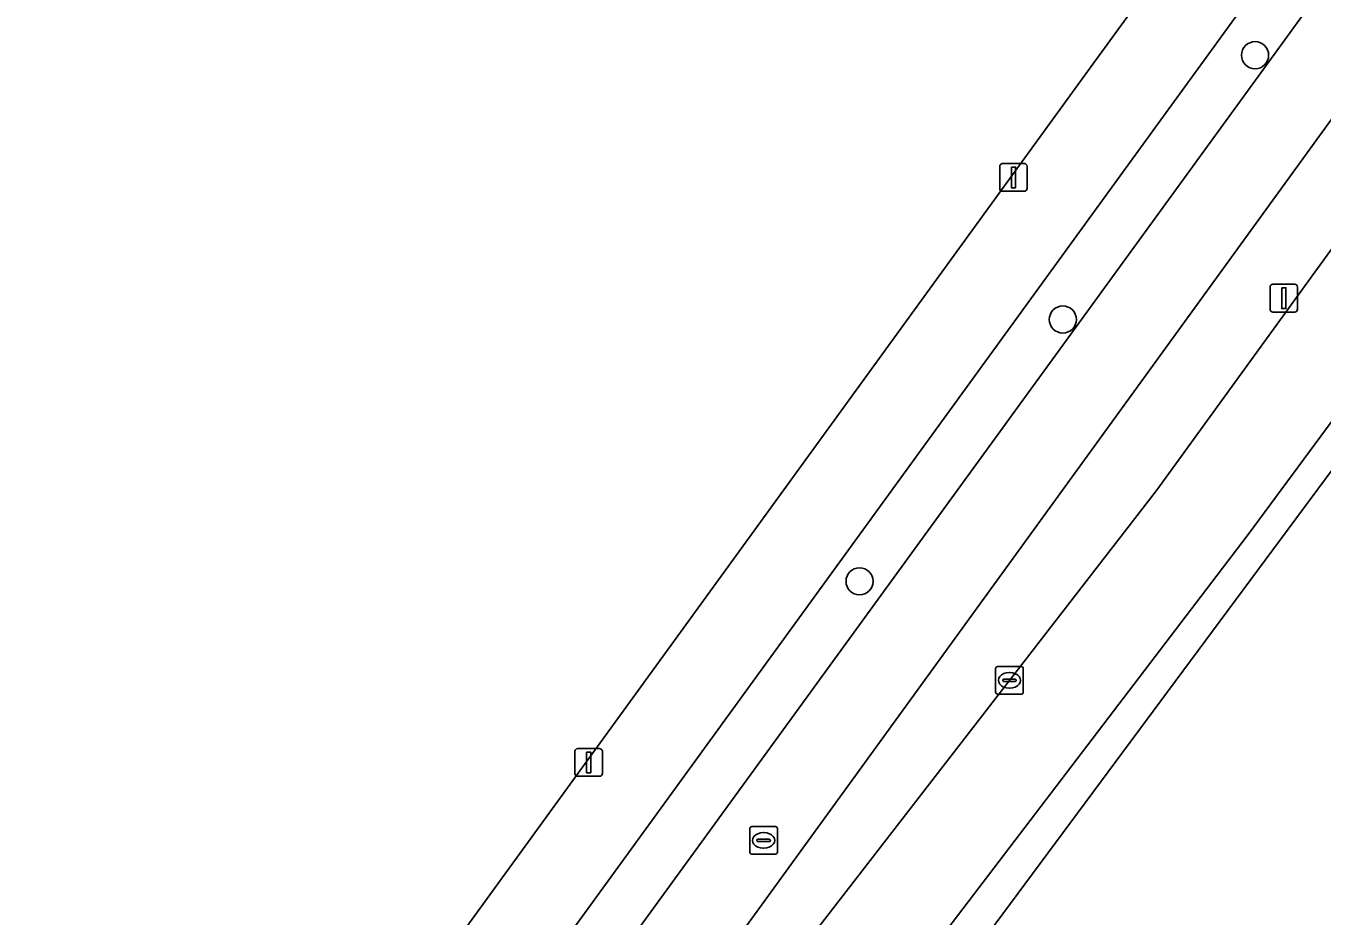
# Model space of a CAD drawing. Extents: x 159674 to 160531, y 382172 to 382904.
# Drawn here: x 160250.27 to 160297.07, y 382438.2 to 382470.32 of the extents above; entities that cross this region are included whole.
import ezdxf

# ---------------------------------------------------------------- set-up
doc = ezdxf.new("R2010")
doc.units = 0
for name, color, linetype in [('IMGEO_Berm_groen', 7, 'Continuous'), ('IMGEO_Boom', 7, 'Continuous'), ('IMGEO_Fietspad_gesloten', 7, 'Continuous'), ('IMGEO_Groenvoorziening', 7, 'Continuous'), ('IMGEO_Kolk', 7, 'Continuous'), ('IMGEO_Lichtmast', 7, 'Continuous'), ('IMGEO_Rijbaan_lokaal_gesloten', 7, 'Continuous'), ('IMGEO_Rioolput', 7, 'Continuous'), ('IMGEO_Voetpad_open', 7, 'Continuous')]:
    doc.layers.add(name, color=color, linetype=linetype)

msp = doc.modelspace()

# ---------------------------------------------------------------- linework, layer by layer
at = {"layer": 'IMGEO_Berm_groen'}
for points in [[(160349.002, 382543.246), (160398.827, 382611.342), (160398.73, 382611.41), (160397.047, 382612.59), (160360.539, 382562.246), (160346.84, 382543.397), (160315.294, 382500), (160291.256, 382466.928), (160255.648, 382417.937), (160257.187, 382416.772), (160266.645, 382429.855), (160311.53, 382491.554)], [(160343.873, 382526.012), (160345.353, 382528.03), (160352.635, 382538.399), (160362.897, 382552.659), (160374.83, 382569.169), (160378.396, 382574.452), (160390.705, 382592.122), (160401.931, 382608.929), (160401.131, 382609.485), (160351.662, 382541.731), (160259.615, 382414.865), (160260.653, 382414.245), (160291.094, 382453.563), (160297.701, 382462.662), (160324.815, 382500)]]:
    msp.add_lwpolyline(points, close=True, dxfattribs=at)
at = {"layer": 'IMGEO_Boom'}
for centre in [(160294.653, 382469.266), (160287.712, 382459.729), (160280.372, 382450.28)]:
    msp.add_circle(centre, 0.489, dxfattribs=at)
at = {"layer": 'IMGEO_Fietspad_gesloten'}
msp.add_lwpolyline([(160351.662, 382541.731), (160401.131, 382609.485), (160403.23, 382612.508), (160404.299, 382614.103), (160401.904, 382615.599), (160398.827, 382611.342), (160349.002, 382543.246), (160311.53, 382491.554), (160266.645, 382429.855), (160257.187, 382416.772), (160254.673, 382413.295), (160254.433, 382412.964), (160257.305, 382411.797), (160259.615, 382414.865)], close=True, dxfattribs=at)
at = {"layer": 'IMGEO_Groenvoorziening'}
msp.add_lwpolyline([(160248.967, 382414.122), (160288.608, 382468.68), (160293.955, 382476.039), (160289.768, 382479.273), (160283.718, 382470.889), (160279.664, 382473.814), (160269.331, 382481.27), (160255.058, 382491.568), (160258.235, 382495.972), (160261.107, 382499.952), (160261.631, 382500.685), (160260.575, 382501.47), (160259.072, 382500), (160257.309, 382498.276), (160254.885, 382500), (160239.266, 382511.108)], dxfattribs=at)
at = {"layer": 'IMGEO_Kolk'}
for p, q in [((160285.283, 382446.28), (160285.283, 382447.132)), ((160285.358, 382447.206), (160286.21, 382447.206)), ((160285.771, 382446.986), (160285.796, 382446.986)), ((160286.284, 382447.132), (160286.284, 382446.28)), ((160285.542, 382446.7), (160285.542, 382446.712)), ((160285.98, 382446.663), (160285.582, 382446.663)), ((160285.585, 382446.749), (160285.983, 382446.749)), ((160285.794, 382446.426), (160285.769, 382446.426)), ((160286.026, 382446.712), (160286.026, 382446.7)), ((160286.21, 382446.206), (160285.358, 382446.206))]:
    msp.add_line(p, q, dxfattribs=at)
for points in [[(160285.283, 382446.28), (160285.283, 382447.132)], [(160285.358, 382447.206), (160286.21, 382447.206)], [(160286.284, 382447.132), (160286.284, 382446.28)], [(160286.21, 382446.206), (160285.358, 382446.206)]]:
    msp.add_lwpolyline(points, dxfattribs=at)
for centre, radius, start, end in [((160285.36, 382447.13), 0.0765, 91.552, 178.448), ((160285.36, 382447.13), 0.0765, 91.552, 178.448), ((160286.208, 382447.13), 0.0765, 1.552, 88.448), ((160286.208, 382447.13), 0.0765, 1.552, 88.448), ((160285.582, 382446.709), 0.0403, 85.8775, 175.7526), ((160285.579, 382446.699), 0.0366, 178.938, 274.7102), ((160285.983, 382446.706), 0.043, 264.8664, 352.4533), ((160285.987, 382446.711), 0.0386, 1.7309, 96.639), ((160285.36, 382446.282), 0.0765, 181.552, 268.448), ((160285.36, 382446.282), 0.0765, 181.552, 268.448), ((160286.208, 382446.282), 0.0765, 271.552, 358.448), ((160286.208, 382446.282), 0.0765, 271.552, 358.448)]:
    msp.add_arc(centre, radius, start, end, dxfattribs=at)
for centre, major_axis, ratio, start_param, end_param in [((160285.77, 382446.706), (-0.387, 0.002), 0.722429, 4.712389, 7.853982), ((160285.795, 382446.706), (-0.39, 0.002), 0.717154, 1.570796, 4.712389)]:
    msp.add_ellipse(centre, major_axis=major_axis, ratio=ratio, start_param=start_param, end_param=end_param, dxfattribs=at)
at = {"layer": 'IMGEO_Lichtmast'}
for p, q in [((160285.433, 382464.455), (160285.433, 382465.255)), ((160285.433, 382465.255), (160285.433, 382464.455)), ((160285.533, 382465.355), (160286.323, 382465.355)), ((160286.323, 382465.355), (160285.533, 382465.355)), ((160286.423, 382465.255), (160286.423, 382464.455)), ((160286.423, 382464.455), (160286.423, 382465.255)), ((160286.323, 382464.355), (160285.533, 382464.355)), ((160285.533, 382464.355), (160286.323, 382464.355)), ((160295.194, 382460.099), (160295.194, 382460.899)), ((160295.194, 382460.899), (160295.194, 382460.099)), ((160295.294, 382460.999), (160296.084, 382460.999)), ((160296.084, 382460.999), (160295.294, 382460.999)), ((160296.184, 382460.899), (160296.184, 382460.099)), ((160296.184, 382460.099), (160296.184, 382460.899)), ((160296.084, 382459.999), (160295.294, 382459.999)), ((160295.294, 382459.999), (160296.084, 382459.999)), ((160270.095, 382443.346), (160270.095, 382444.146)), ((160270.095, 382444.146), (160270.095, 382443.346)), ((160270.195, 382444.246), (160270.985, 382444.246)), ((160270.985, 382444.246), (160270.195, 382444.246)), ((160271.085, 382444.146), (160271.085, 382443.346)), ((160271.085, 382443.346), (160271.085, 382444.146)), ((160270.985, 382443.246), (160270.195, 382443.246)), ((160270.195, 382443.246), (160270.985, 382443.246))]:
    msp.add_line(p, q, dxfattribs=at)
for points in [[(160285.853, 382465.23), (160286.003, 382465.23), (160286.003, 382464.48), (160285.853, 382464.48), (160285.853, 382465.23)], [(160295.614, 382460.874), (160295.764, 382460.874), (160295.764, 382460.124), (160295.614, 382460.124), (160295.614, 382460.874)], [(160270.515, 382444.121), (160270.665, 382444.121), (160270.665, 382443.371), (160270.515, 382443.371), (160270.515, 382444.121)]]:
    msp.add_lwpolyline(points, dxfattribs=at)
for centre, start, end in [((160285.533, 382465.255), 90, 180), ((160285.533, 382465.255), 90, 180), ((160286.323, 382465.255), 0, 90), ((160286.323, 382465.255), 360, 90), ((160285.533, 382464.455), 180, 270), ((160285.533, 382464.455), 180, 270), ((160286.323, 382464.455), 270, 0), ((160286.323, 382464.455), 270, 0), ((160295.294, 382460.899), 90, 180), ((160295.294, 382460.899), 90, 180), ((160296.084, 382460.899), 0, 90), ((160296.084, 382460.899), 360, 90), ((160295.294, 382460.099), 180, 270), ((160295.294, 382460.099), 180, 270), ((160296.084, 382460.099), 270, 0), ((160296.084, 382460.099), 270, 0), ((160270.195, 382444.146), 90, 180), ((160270.195, 382444.146), 90, 180), ((160270.985, 382444.146), 0, 90), ((160270.985, 382444.146), 360, 90), ((160270.195, 382443.346), 180, 270), ((160270.195, 382443.346), 180, 270), ((160270.985, 382443.346), 270, 0), ((160270.985, 382443.346), 270, 0)]:
    msp.add_arc(centre, 0.1, start, end, dxfattribs=at)
at = {"layer": 'IMGEO_Rijbaan_lokaal_gesloten'}
msp.add_lwpolyline([(160265.215, 382410.896), (160356.278, 382533.594), (160406.309, 382605.199), (160404.808, 382606.478), (160403.96, 382605.241), (160392.452, 382588.267), (160386.34, 382579.205), (160381.894, 382572.757), (160375.19, 382563.12), (160368.394, 382553.547), (160363.785, 382547.168), (160338.352, 382512.2), (160312.946, 382477.26), (160301.422, 382461.465), (160294.406, 382451.971), (160280.167, 382433.302), (160272.383, 382423.339), (160263.586, 382412.092)], close=True, dxfattribs=at)
for points in [[(160280.167, 382433.302), (160294.406, 382451.971), (160301.422, 382461.465), (160312.946, 382477.26), (160338.352, 382512.2), (160363.785, 382547.168)], [(160343.873, 382526.012), (160324.815, 382500), (160297.701, 382462.662), (160291.094, 382453.563), (160260.653, 382414.245)]]:
    msp.add_lwpolyline(points, dxfattribs=at)
at = {"layer": 'IMGEO_Rioolput'}
for p, q in [((160276.408, 382440.505), (160276.408, 382441.357)), ((160276.483, 382441.431), (160277.335, 382441.431)), ((160276.896, 382441.211), (160276.921, 382441.211)), ((160277.409, 382441.357), (160277.409, 382440.505)), ((160276.667, 382440.925), (160276.667, 382440.937)), ((160277.105, 382440.888), (160276.707, 382440.888)), ((160276.71, 382440.974), (160277.108, 382440.974)), ((160277.151, 382440.937), (160277.151, 382440.925)), ((160277.335, 382440.431), (160276.483, 382440.431)), ((160276.919, 382440.651), (160276.894, 382440.651))]:
    msp.add_line(p, q, dxfattribs=at)
for points in [[(160276.408, 382440.505), (160276.408, 382441.357)], [(160276.483, 382441.431), (160277.335, 382441.431)], [(160277.409, 382441.357), (160277.409, 382440.505)], [(160277.335, 382440.431), (160276.483, 382440.431)]]:
    msp.add_lwpolyline(points, dxfattribs=at)
for centre, radius, start, end in [((160276.485, 382441.355), 0.0765, 91.552, 178.448), ((160276.485, 382441.355), 0.0765, 91.552, 178.448), ((160277.333, 382441.355), 0.0765, 1.552, 88.448), ((160277.333, 382441.355), 0.0765, 1.552, 88.448), ((160276.707, 382440.934), 0.0403, 85.8775, 175.7526), ((160276.704, 382440.924), 0.0366, 178.938, 274.7102), ((160277.108, 382440.931), 0.043, 264.8664, 352.4533), ((160277.112, 382440.936), 0.0386, 1.7309, 96.639), ((160276.485, 382440.507), 0.0765, 181.552, 268.448), ((160276.485, 382440.507), 0.0765, 181.552, 268.448), ((160277.333, 382440.507), 0.0765, 271.552, 358.448), ((160277.333, 382440.507), 0.0765, 271.552, 358.448)]:
    msp.add_arc(centre, radius, start, end, dxfattribs=at)
for centre, major_axis, ratio, start_param, end_param in [((160276.895, 382440.931), (-0.387, 0.002), 0.722429, 4.712389, 7.853982), ((160276.92, 382440.931), (-0.39, 0.002), 0.717154, 1.570796, 4.712389)]:
    msp.add_ellipse(centre, major_axis=major_axis, ratio=ratio, start_param=start_param, end_param=end_param, dxfattribs=at)
at = {"layer": 'IMGEO_Voetpad_open'}
for points in [[(160401.023, 382623.483), (160399.135, 382620.521), (160346.474, 382548.259), (160344.923, 382546.056), (160311.42, 382500), (160295.603, 382478.257), (160293.955, 382476.039), (160288.608, 382468.68), (160248.967, 382414.122), (160246.396, 382412.259)], [(160254.433, 382412.964), (160254.673, 382413.295), (160257.187, 382416.772), (160255.648, 382417.937), (160291.256, 382466.928), (160315.294, 382500), (160346.84, 382543.397), (160360.539, 382562.246), (160397.047, 382612.59)]]:
    msp.add_lwpolyline(points, dxfattribs=at)

doc.saveas('drawing.dxf')
